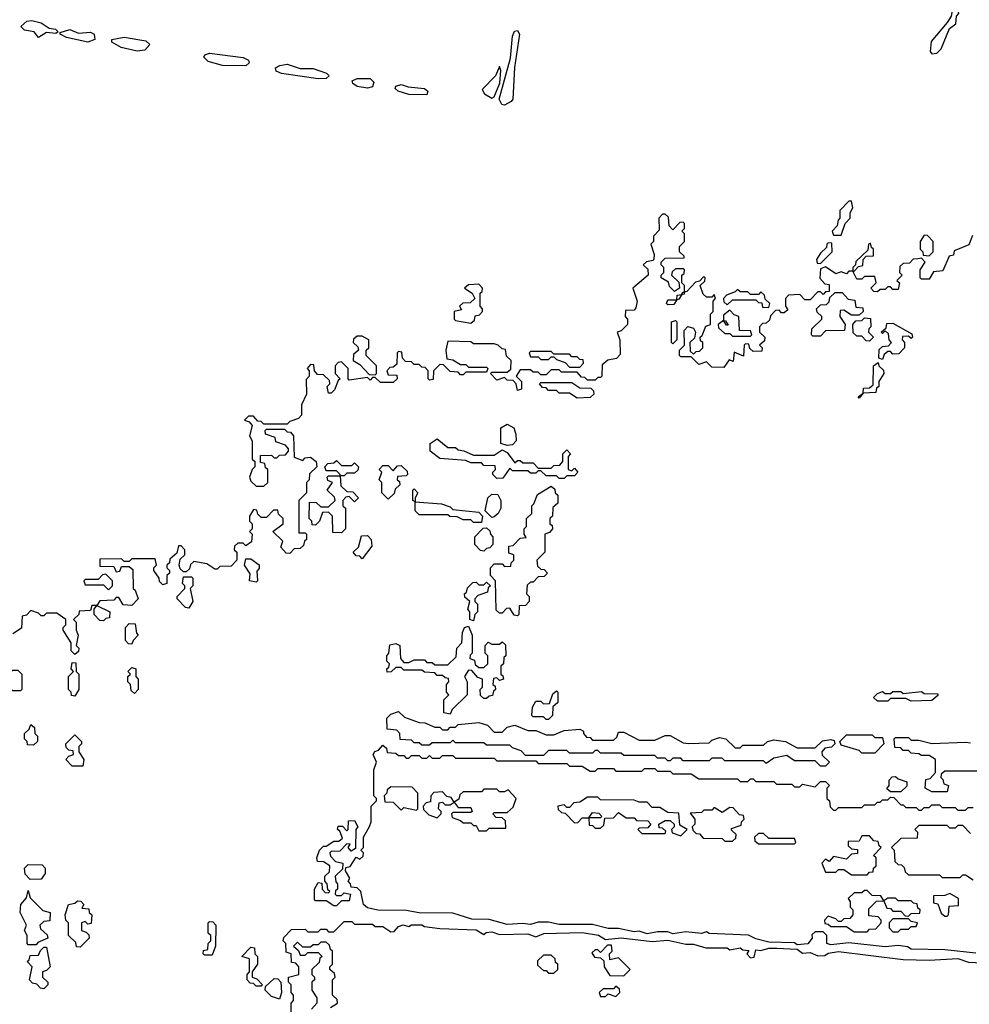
# Model space of a CAD drawing. Extents: x 2737310 to 2869991, y 870230 to 1012730.
# Tile 393 of 479: x 2751582 to 2755250, y 986700 to 990501. Entities that reach past the tile are written whole.
import ezdxf

# ---------------------------------------------------------------- set-up
doc = ezdxf.new("R2010")
doc.units = 0

msp = doc.modelspace()

# ---------------------------------------------------------------- linework, layer by layer
at = {"layer": '0CON02XD'}
for points in [[(2755105, 990370), (2755125, 990372.5), (2755140.7, 990389.3), (2755173.3, 990466.7), (2755197.5, 990485), (2755200, 990515), (2755210, 990525), (2755207, 990537), (2755183.6, 990536.4), (2755180, 990515), (2755165, 990490), (2755103, 990417), (2755098.3, 990378.3), (2755105, 990370)], [(2751655, 990432.5), (2751637.5, 990455), (2751600.6, 990460.6), (2751586.2, 990475), (2751608.8, 990495), (2751628.7, 990498.7), (2751665, 990488.6), (2751695, 990468.8), (2751720, 990465), (2751730, 990455), (2751721.7, 990448.3), (2751685, 990451.2), (2751655, 990432.5)], [(2751845, 990414), (2751761.9, 990431.9), (2751737.5, 990445), (2751738.3, 990451.7), (2751775, 990463.1), (2751809.2, 990449.2), (2751855, 990452.5), (2751868.8, 990445), (2751872.5, 990425), (2751845, 990414)], [(2753455, 990171.2), (2753444.4, 990174.4), (2753434.5, 990195), (2753477, 990353), (2753485, 990437.5), (2753492.9, 990457.1), (2753505, 990459.2), (2753512.9, 990445), (2753493.1, 990316.9), (2753486.7, 990195), (2753480, 990185), (2753455, 990171.2)], [(2752035, 990380), (2751974.3, 990394.3), (2751937.5, 990415), (2751937.5, 990425), (2751985, 990434.4), (2752069.3, 990419.3), (2752083.8, 990405), (2752065, 990384), (2752035, 990380)], [(2752455, 990322.5), (2752365, 990324), (2752309.7, 990339.7), (2752293.3, 990356.7), (2752297.5, 990365), (2752315, 990371.4), (2752445.5, 990355.5), (2752466, 990345), (2752468, 990335), (2752455, 990322.5)], [(2752735, 990273.1), (2752593.6, 990293.6), (2752572.5, 990302.5), (2752570, 990315), (2752586.7, 990325), (2752615, 990329.5), (2752665, 990312.5), (2752715, 990312.2), (2752766.7, 990295), (2752777.5, 990285), (2752765, 990274.2), (2752735, 990273.1)], [(2753405, 990198.8), (2753415, 990203.8), (2753436.8, 990256.8), (2753440, 990305), (2753435, 990320), (2753420, 990285), (2753368.3, 990231.7), (2753376.7, 990215), (2753405, 990198.8)], [(2752925, 990236.7), (2752885, 990243.1), (2752868.8, 990255), (2752866.2, 990265), (2752885, 990274.3), (2752935, 990274.4), (2752950.3, 990260.3), (2752945, 990241.9), (2752925, 990236.7)], [(2753155, 990211.2), (2753085, 990211.9), (2753043.3, 990225), (2753032, 990235), (2753034.2, 990245), (2753055, 990251.4), (2753082.2, 990242.2), (2753145, 990235.6), (2753158.8, 990225), (2753155, 990211.2)], [(2754755, 989670), (2754770, 989715), (2754790, 989735), (2754790, 989755), (2754800, 989775), (2754795, 989800), (2754785, 989800), (2754750, 989765), (2754750, 989735), (2754743, 989727), (2754740, 989705), (2754720, 989685), (2754725, 989670), (2754755, 989670)], [(2754111.7, 989451.7), (2754091.7, 989471.7), (2754088.3, 989488.3), (2754060, 989505), (2754060, 989515), (2754070, 989525), (2754070, 989545), (2754060, 989555), (2754060, 989565), (2754075, 989580), (2754148.3, 989581.7), (2754148.3, 989588.3), (2754130, 989605), (2754130, 989625), (2754150, 989645), (2754150, 989675), (2754140, 989685), (2754150, 989695), (2754150, 989715), (2754145, 989720), (2754131.7, 989718.3), (2754105, 989690), (2754090, 989705), (2754088.3, 989738.3), (2754075, 989750), (2754065, 989750), (2754050, 989735), (2754051.7, 989688.3), (2754030, 989665), (2754030, 989645), (2754020, 989635), (2754032.5, 989595), (2754031.7, 989578.3), (2754028.3, 989571.7), (2754003, 989567), (2753990, 989555), (2754008.3, 989538.3), (2754010, 989515), (2753950, 989465), (2753967.5, 989415), (2753961.7, 989388.3), (2753955, 989380), (2753921.7, 989378.3), (2753920, 989355), (2753930, 989345), (2753930, 989325), (2753905, 989300), (2753890, 989295), (2753900, 989265), (2753901.7, 989208.3), (2753887, 989193), (2753853, 989187), (2753831.7, 989168.3), (2753830, 989125), (2753825, 989120), (2753815, 989120), (2753805, 989110), (2753775, 989110), (2753765, 989120), (2753751.7, 989121.7), (2753735, 989140), (2753675, 989140), (2753665, 989150), (2753635, 989150), (2753615, 989130), (2753595, 989130), (2753585, 989140), (2753565, 989140), (2753555, 989150), (2753515, 989150), (2753500, 989125), (2753520, 989105), (2753520, 989075), (2753505, 989070), (2753500, 989095), (2753488.3, 989108.3), (2753465, 989110), (2753455, 989120), (2753425, 989110), (2753400, 989135), (2753405, 989140), (2753465, 989140), (2753478.3, 989151.7), (2753480, 989185), (2753461.7, 989201.7), (2753458.3, 989228.3), (2753445, 989230), (2753430, 989245), (2753415, 989250), (2753335, 989250), (2753325, 989257.5), (2753235, 989260), (2753227.5, 989225), (2753231.7, 989191.7), (2753255, 989187.5), (2753285, 989170), (2753305, 989170), (2753315, 989160), (2753385, 989160), (2753390, 989155), (2753385, 989140), (2753305, 989140), (2753295, 989130), (2753285, 989130), (2753275, 989140), (2753245, 989143.3), (2753218.3, 989168.3), (2753205, 989170), (2753180, 989145), (2753178.3, 989111.7), (2753165, 989110), (2753160, 989115), (2753160, 989145), (2753148.3, 989158.3), (2753135, 989160), (2753125, 989170), (2753105, 989170), (2753095, 989180), (2753071.7, 989181.7), (2753060, 989195), (2753058.3, 989218.3), (2753045, 989220), (2753040, 989215), (2753038.3, 989171.7), (2753025, 989160), (2753011.7, 989158.3), (2753000, 989145), (2753005, 989130), (2753038.3, 989128.3), (2753040, 989115), (2753025, 989100), (2752975, 989100), (2752955, 989120), (2752945, 989120), (2752935, 989110), (2752925, 989120), (2752855, 989110), (2752850, 989115), (2752850, 989155), (2752825, 989180), (2752811.7, 989178.3), (2752800, 989165), (2752800, 989135), (2752820, 989115), (2752811.7, 989108.3), (2752798.3, 989071.7), (2752785, 989060), (2752775, 989060), (2752770, 989085), (2752780, 989095), (2752778.3, 989108.3), (2752755, 989130), (2752731.7, 989131.7), (2752720, 989145), (2752718.3, 989168.3), (2752705, 989170), (2752692.5, 989155), (2752700, 989145), (2752700, 989125), (2752688.3, 989111.7), (2752690, 989055), (2752670, 989015), (2752670, 988975), (2752658.3, 988961.7), (2752625, 988950), (2752615, 988940), (2752525, 988940), (2752515, 988950), (2752501.7, 988951.7), (2752485, 988970), (2752465, 988970), (2752450, 988955), (2752468.3, 988948.3), (2752480, 988935), (2752470, 988895), (2752480, 988875), (2752480, 988805), (2752490, 988795), (2752490, 988775), (2752480, 988765), (2752470, 988735), (2752475, 988720), (2752495, 988700), (2752525, 988700), (2752540, 988715), (2752540, 988765), (2752531.7, 988771.7), (2752528.3, 988788.3), (2752511.7, 988791.7), (2752511.7, 988818.3), (2752555, 988820), (2752565, 988810), (2752575, 988810), (2752585, 988820), (2752608.3, 988821.7), (2752620, 988835), (2752620, 988845), (2752608.3, 988858.3), (2752571.7, 988871.7), (2752568.3, 988888.3), (2752531.7, 988901.7), (2752530, 988915), (2752535, 988920), (2752605, 988920), (2752615, 988910), (2752628.3, 988908.3), (2752640, 988895), (2752641.7, 988811.7), (2752675, 988800), (2752685, 988810), (2752705, 988812.5), (2752727.5, 988795), (2752730, 988775), (2752701.7, 988748.3), (2752700, 988725), (2752690, 988715), (2752690, 988675), (2752660, 988645), (2752660, 988520), (2752685, 988520), (2752690, 988515), (2752690, 988495), (2752681.7, 988488.3), (2752678.3, 988471.7), (2752665, 988460), (2752641.7, 988458.3), (2752625, 988440), (2752611.7, 988441.7), (2752590, 988465), (2752598.3, 988488.3), (2752560, 988525), (2752600, 988555), (2752600, 988575), (2752581.7, 988591.7), (2752578.3, 988608.3), (2752561.7, 988608.3), (2752535, 988580), (2752515, 988580), (2752501.7, 988591.7), (2752498.3, 988608.3), (2752485, 988610), (2752470, 988585), (2752470, 988565), (2752480, 988555), (2752480, 988535), (2752470, 988525), (2752480, 988515), (2752477.5, 988485), (2752455, 988470), (2752445, 988480), (2752425, 988480), (2752411.7, 988468.3), (2752410, 988455), (2752420, 988445), (2752420, 988415), (2752398.3, 988391.7), (2752355, 988390), (2752345, 988380), (2752335, 988380), (2752305, 988400), (2752255, 988410), (2752241.7, 988398.3), (2752238.3, 988381.7), (2752225, 988370), (2752215, 988370), (2752201.7, 988381.7), (2752197.5, 988395), (2752201.7, 988418.3), (2752220, 988435), (2752220, 988455), (2752205, 988470), (2752195, 988470), (2752188.3, 988441.7), (2752161.7, 988418.3), (2752160, 988405), (2752150, 988395), (2752150, 988385), (2752160, 988375), (2752160, 988365), (2752150, 988355), (2752150, 988325), (2752135, 988320), (2752121.7, 988331.7), (2752120, 988345), (2752100, 988375), (2752100, 988385), (2752110, 988395), (2752105, 988420), (2752015, 988420), (2752005, 988410), (2751985, 988410), (2751975, 988420), (2751891.7, 988418.3), (2751891.7, 988391.7), (2751945, 988390), (2751955, 988370), (2751968.3, 988371.7), (2751975, 988390), (2752005, 988390), (2752018.3, 988378.3), (2752020, 988305), (2752028.3, 988298.3), (2752040, 988265), (2752015, 988240), (2751981.7, 988241.7), (2751965, 988270), (2751955, 988270), (2751945, 988260), (2751891.7, 988258.3), (2751880, 988240), (2751930, 988215), (2751928.3, 988191.7), (2751915, 988190), (2751905, 988180), (2751891.7, 988181.7), (2751870, 988205), (2751870, 988225), (2751880, 988240), (2751860, 988240), (2751855, 988220), (2751811.7, 988218.3), (2751810, 988205), (2751790, 988185), (2751800, 988175), (2751800, 988145), (2751807.5, 988125), (2751800, 988085), (2751810, 988075), (2751808.3, 988061.7), (2751795, 988050), (2751780, 988065), (2751780, 988095), (2751750, 988145), (2751750, 988155), (2751760, 988165), (2751760, 988185), (2751725, 988210), (2751685, 988210), (2751675, 988200), (2751665, 988200), (2751655, 988210), (2751625, 988220), (2751608.3, 988201.7), (2751591.7, 988198.3), (2751588.3, 988151.7), (2751555, 988130)], [(2755261.7, 989668.3), (2755248.3, 989631.7), (2755191.7, 989608.3), (2755188.3, 989591.7), (2755171.7, 989588.3), (2755148.3, 989531.7), (2755111.7, 989528.3), (2755095, 989500), (2755065, 989500), (2755060, 989505), (2755060, 989535), (2755080, 989565), (2755065, 989580), (2755051.7, 989578.3), (2755033, 989577), (2755018.3, 989561.7), (2754995, 989560), (2754981.7, 989548.3), (2754980, 989525), (2754990, 989515), (2754970, 989495), (2754980, 989485), (2754975, 989460), (2754955, 989460), (2754945, 989470), (2754935, 989470), (2754925, 989460), (2754905, 989460), (2754895, 989450), (2754881.7, 989451.7), (2754870, 989465), (2754890, 989485), (2754885, 989510), (2754845, 989510), (2754835, 989500), (2754815, 989500), (2754800, 989530), (2754785, 989530), (2754775, 989520), (2754755, 989527.5), (2754735, 989520), (2754695, 989547.5), (2754675, 989540), (2754673, 989503), (2754691.7, 989481.7), (2754708.3, 989478.3), (2754708.3, 989451.7), (2754695, 989450), (2754685, 989440), (2754675, 989450), (2754665, 989450), (2754635, 989420), (2754615, 989420), (2754595, 989440), (2754551.7, 989438.3), (2754540, 989425), (2754540, 989395), (2754548.3, 989381.7), (2754535, 989370), (2754525, 989370), (2754515, 989380), (2754501.7, 989378.3), (2754481.7, 989358.3), (2754478.3, 989341.7), (2754465, 989330), (2754451.7, 989328.3), (2754440, 989315), (2754440, 989295), (2754460, 989275), (2754458.3, 989261.7), (2754440, 989245), (2754450, 989235), (2754448.3, 989221.7), (2754415, 989220), (2754401.7, 989231.7), (2754398.3, 989248.3), (2754385, 989250), (2754380, 989245), (2754378.3, 989201.7), (2754341.7, 989218.3), (2754338.3, 989181.7), (2754321.7, 989188.3), (2754301.7, 989158.3), (2754255, 989160), (2754235, 989180), (2754205, 989170), (2754175, 989200), (2754135, 989200), (2754130, 989205), (2754130, 989225), (2754150, 989245), (2754148.3, 989301.7), (2754163, 989317), (2754185, 989310), (2754192.5, 989295), (2754188.3, 989271.7), (2754170, 989255), (2754171.7, 989221.7), (2754185, 989210), (2754195, 989220), (2754208.3, 989221.7), (2754220, 989235), (2754220, 989255), (2754211.7, 989261.7), (2754210, 989275), (2754218.3, 989281.7), (2754231.7, 989318.3), (2754250, 989325), (2754250, 989365), (2754260, 989375), (2754260, 989415), (2754270, 989425), (2754265, 989440), (2754255, 989430), (2754235, 989430), (2754221.7, 989441.7), (2754210, 989475), (2754228.3, 989491.7), (2754230, 989505), (2754225, 989510), (2754208.3, 989491.7), (2754191.7, 989488.3), (2754158.3, 989451.7), (2754150, 989450), (2754148.3, 989441.7), (2754140, 989440), (2754128.3, 989421.7), (2754120, 989420), (2754108.3, 989401.7), (2754085, 989400), (2754080, 989405), (2754085, 989420), (2754120, 989420), (2754121.7, 989438.3), (2754140, 989440), (2754141.7, 989448.3), (2754150, 989450), (2754150, 989475), (2754140, 989485), (2754140, 989515), (2754148.3, 989521.7), (2754150, 989535), (2754145, 989540), (2754115, 989540), (2754101.7, 989528.3), (2754100, 989515), (2754128.3, 989488.3), (2754130, 989465), (2754111.7, 989451.7)], [(2755095, 989590), (2755110, 989605), (2755110, 989645), (2755088.3, 989668.3), (2755075, 989670), (2755060, 989645), (2755060, 989615), (2755070, 989605), (2755071.7, 989591.7), (2755095, 989590)], [(2754675, 989560), (2754720, 989605), (2754718.3, 989638.3), (2754705, 989640), (2754700, 989635), (2754698.3, 989621.7), (2754675, 989600), (2754660, 989575), (2754661.7, 989561.7), (2754675, 989560)], [(2754805, 989530), (2754821.7, 989548.3), (2754838.3, 989551.7), (2754840, 989575), (2754851.7, 989588.3), (2754880, 989590), (2754880, 989615), (2754871.7, 989621.7), (2754868.3, 989638.3), (2754860, 989635), (2754858.3, 989611.7), (2754811.7, 989568.3), (2754810, 989555), (2754800, 989545), (2754800, 989530), (2754805, 989530)], [(2753325, 989330), (2753338.3, 989341.7), (2753341.7, 989358.3), (2753358.3, 989361.7), (2753370, 989375), (2753370, 989385), (2753360, 989395), (2753360, 989445), (2753368.3, 989451.7), (2753370, 989465), (2753355, 989480), (2753315, 989477.5), (2753300, 989465), (2753330, 989445), (2753340, 989425), (2753321.7, 989408.3), (2753293, 989407), (2753280, 989395), (2753288.3, 989381.7), (2753260, 989375), (2753260, 989345), (2753265, 989340), (2753325, 989330)], [(2754475, 989390), (2754480, 989405), (2754461.7, 989421.7), (2754458.3, 989438.3), (2754445, 989450), (2754435, 989440), (2754405, 989440), (2754395, 989450), (2754365, 989450), (2754355, 989460), (2754345, 989450), (2754311.7, 989438.3), (2754300, 989425), (2754301.7, 989411.7), (2754315, 989400), (2754335, 989420), (2754425, 989420), (2754435, 989410), (2754448.3, 989408.3), (2754451.7, 989391.7), (2754475, 989390)], [(2754675, 989280), (2754645, 989280), (2754640, 989285), (2754641.7, 989308.3), (2754680, 989345), (2754680, 989355), (2754661.7, 989371.7), (2754660, 989385), (2754675, 989400), (2754698.3, 989401.7), (2754708.3, 989411.7), (2754711.7, 989428.3), (2754731.7, 989448.3), (2754758.3, 989448.3), (2754781.7, 989421.7), (2754808.3, 989418.3), (2754811.7, 989391.7), (2754838.3, 989388.3), (2754840, 989375), (2754825, 989360), (2754795, 989360), (2754765, 989380), (2754751.7, 989378.3), (2754750, 989355), (2754770, 989325), (2754768.3, 989301.7), (2754695, 989300), (2754675, 989280)], [(2754405, 989280), (2754410, 989285), (2754405, 989300), (2754361.7, 989301.7), (2754360, 989355), (2754341.7, 989361.7), (2754325, 989380), (2754300, 989360), (2754300, 989340), (2754308.3, 989338.3), (2754318.3, 989321.7), (2754311.7, 989321.7), (2754300, 989340), (2754280, 989325), (2754281.7, 989311.7), (2754305, 989290), (2754325, 989290), (2754335, 989280), (2754405, 989280)], [(2754105, 989250), (2754100, 989255), (2754100, 989335), (2754115, 989340), (2754120, 989335), (2754120, 989265), (2754105, 989250)], [(2754865, 989260), (2754851.7, 989261.7), (2754835, 989280), (2754815, 989280), (2754801.7, 989291.7), (2754800, 989325), (2754811.7, 989338.3), (2754835, 989340), (2754845, 989350), (2754868.3, 989348.3), (2754870, 989315), (2754861.7, 989308.3), (2754860, 989295), (2754880, 989275), (2754865, 989260)], [(2754915, 989190), (2754900, 989195), (2754901.7, 989228.3), (2754915, 989240), (2754938.3, 989241.7), (2754950, 989255), (2754940, 989265), (2754938.3, 989288.3), (2754925, 989300), (2754915, 989290), (2754910, 989295), (2754928.3, 989311.7), (2754931.7, 989328.3), (2754955, 989330), (2755028.3, 989288.3), (2755030, 989275), (2755025, 989270), (2755015, 989280), (2754991.7, 989278.3), (2754990, 989265), (2755000, 989255), (2755000, 989235), (2754978.3, 989211.7), (2754955, 989210), (2754945, 989220), (2754935, 989220), (2754921.7, 989208.3), (2754915, 989190)], [(2752955, 989130), (2752960, 989135), (2752960, 989165), (2752920, 989205), (2752920, 989225), (2752930, 989235), (2752930, 989265), (2752905, 989280), (2752885, 989280), (2752871.7, 989268.3), (2752870, 989255), (2752888.3, 989238.3), (2752890, 989225), (2752871.7, 989208.3), (2752870, 989185), (2752895, 989170), (2752931.7, 989131.7), (2752955, 989130)], [(2753745, 989160), (2753760, 989175), (2753758.3, 989188.3), (2753745, 989190), (2753735, 989200), (2753715, 989200), (2753705, 989210), (2753645, 989210), (2753635, 989220), (2753555, 989220), (2753550, 989215), (2753555, 989200), (2753585, 989200), (2753595, 989190), (2753625, 989190), (2753635, 989200), (2753645, 989200), (2753655, 989190), (2753688.3, 989178.3), (2753705, 989160), (2753745, 989160)], [(2754825, 989040), (2754820, 989045), (2754840, 989060), (2754841.7, 989078.3), (2754865, 989080), (2754878.3, 989091.7), (2754880, 989165), (2754898.3, 989178.3), (2754900, 989165), (2754918.3, 989148.3), (2754920, 989135), (2754900, 989105), (2754900, 989085), (2754891.7, 989078.3), (2754888.3, 989061.7), (2754840, 989060), (2754825, 989040)], [(2753735, 989040), (2753705, 989060), (2753665, 989060), (2753655, 989070), (2753625, 989070), (2753615, 989080), (2753601.7, 989081.7), (2753590, 989095), (2753595, 989100), (2753715, 989100), (2753745, 989080), (2753788.3, 989078.3), (2753798.3, 989068.3), (2753800, 989055), (2753785, 989042.5), (2753735, 989040)], [(2753465, 988857.5), (2753440, 988865), (2753440, 988925), (2753465, 988940), (2753490, 988925), (2753498.3, 988901.7), (2753500, 988875), (2753485, 988860), (2753465, 988857.5)], [(2753685, 988730), (2753665, 988730), (2753655, 988740), (2753615, 988740), (2753595, 988760), (2753585, 988760), (2753575, 988750), (2753555, 988750), (2753545, 988760), (2753485, 988760), (2753475, 988770), (2753448.3, 988731.7), (2753425, 988730), (2753410, 988745), (2753410, 988755), (2753420, 988765), (2753418.3, 988778.3), (2753375, 988780), (2753365, 988790), (2753325, 988790), (2753305, 988800), (2753205, 988807.5), (2753167.5, 988835), (2753167.5, 988865), (2753195, 988882.5), (2753235, 988850), (2753265, 988850), (2753275, 988840), (2753297, 988837), (2753335, 988820), (2753415, 988820), (2753445, 988840), (2753465, 988830), (2753495, 988790), (2753505, 988800), (2753515, 988800), (2753525, 988790), (2753565, 988790), (2753585, 988770), (2753635, 988770), (2753645, 988780), (2753668.3, 988781.7), (2753680, 988795), (2753680, 988825), (2753695, 988840), (2753710, 988825), (2753700, 988815), (2753700, 988765), (2753715, 988760), (2753725, 988770), (2753737.5, 988755), (2753725, 988740), (2753695, 988740), (2753685, 988730)], [(2752825, 988520), (2752791.7, 988521.7), (2752790, 988585), (2752775, 988600), (2752751.7, 988598.3), (2752740, 988565), (2752725, 988550), (2752711.7, 988551.7), (2752710, 988565), (2752700, 988575), (2752701.7, 988638.3), (2752727, 988637), (2752745, 988620), (2752775, 988620), (2752800, 988645), (2752798.3, 988658.3), (2752770, 988685), (2752790, 988715), (2752771.7, 988721.7), (2752770, 988735), (2752775, 988740), (2752820, 988740), (2752820, 988745), (2752805, 988760), (2752765, 988760), (2752760, 988775), (2752771.7, 988788.3), (2752795, 988790), (2752805, 988800), (2752825, 988780), (2752865, 988780), (2752875, 988790), (2752890, 988775), (2752888.3, 988761.7), (2752875, 988750), (2752845, 988750), (2752835, 988740), (2752820, 988740), (2752821.7, 988701.7), (2752845, 988680), (2752868.3, 988678.3), (2752890, 988655), (2752875, 988640), (2752855, 988660), (2752841.7, 988658.3), (2752830, 988645), (2752830, 988625), (2752840, 988615), (2752840, 988535), (2752825, 988520)], [(2753005, 988650), (2752980, 988675), (2752980, 988715), (2752970, 988725), (2752980, 988755), (2752970, 988765), (2752985, 988780), (2753005, 988780), (2753025, 988760), (2753041.7, 988778.3), (2753055, 988780), (2753078.3, 988758.3), (2753080, 988745), (2753075, 988740), (2753041.7, 988738.3), (2753040, 988725), (2753048.3, 988718.3), (2753050, 988705), (2753031.7, 988688.3), (2753028.3, 988671.7), (2753005, 988650)], [(2753365, 988560), (2753335, 988560), (2753325, 988570), (2753295, 988570), (2753271.7, 988581.7), (2753243, 988583), (2753235, 988590), (2753125, 988590), (2753110, 988605), (2753110, 988640), (2753100, 988645), (2753100, 988685), (2753105, 988690), (2753120, 988675), (2753110, 988655), (2753110, 988640), (2753211.7, 988631.7), (2753245, 988620), (2753255, 988610), (2753355, 988600), (2753370, 988585), (2753365, 988560)], [(2753405, 988580), (2753380, 988605), (2753390, 988655), (2753405, 988670), (2753428.3, 988668.3), (2753440, 988645), (2753440, 988615), (2753430, 988595), (2753415, 988582.5), (2753405, 988580)], [(2753505, 988200), (2753491.7, 988201.7), (2753475, 988230), (2753461.7, 988228.3), (2753445, 988210), (2753435, 988210), (2753421.7, 988221.7), (2753420, 988335), (2753400, 988355), (2753400, 988385), (2753415, 988400), (2753445, 988400), (2753455, 988390), (2753478.3, 988391.7), (2753480, 988405), (2753490, 988415), (2753490, 988435), (2753471.7, 988441.7), (2753471.7, 988468.3), (2753488.3, 988471.7), (2753515, 988500), (2753538.3, 988501.7), (2753530, 988515), (2753530, 988535), (2753540, 988545), (2753540, 988575), (2753560, 988595), (2753560, 988625), (2753568.3, 988631.7), (2753581.7, 988668.3), (2753635, 988700), (2753648.3, 988688.3), (2753650, 988675), (2753660, 988665), (2753660, 988635), (2753641.7, 988618.3), (2753640, 988585), (2753630, 988575), (2753630, 988555), (2753638.3, 988548.3), (2753640, 988535), (2753628.3, 988521.7), (2753610, 988515), (2753610, 988445), (2753580, 988415), (2753581.7, 988391.7), (2753595, 988380), (2753608.3, 988378.3), (2753620, 988365), (2753608.3, 988351.7), (2753585, 988350), (2753565, 988330), (2753555, 988330), (2753541.7, 988318.3), (2753540, 988285), (2753550, 988275), (2753550, 988255), (2753535, 988240), (2753511.7, 988238.3), (2753510, 988205), (2753505, 988200)], [(2753375, 988450), (2753361.7, 988451.7), (2753340, 988475), (2753340, 988505), (2753371.7, 988538.3), (2753385, 988540), (2753398.3, 988528.3), (2753400, 988515), (2753410, 988505), (2753410, 988475), (2753398.3, 988461.7), (2753385, 988460), (2753375, 988450)], [(2752905, 988420), (2752895, 988430), (2752881.7, 988431.7), (2752870, 988445), (2752890, 988465), (2752901.7, 988508.3), (2752925, 988510), (2752940, 988495), (2752941.7, 988468.3), (2752905, 988420)], [(2752495, 988330), (2752470, 988335), (2752471.7, 988361.7), (2752450, 988395), (2752455, 988420), (2752475, 988420), (2752507, 988397), (2752507, 988383), (2752498.3, 988371.7), (2752500, 988335), (2752495, 988330)], [(2751925, 988300), (2751940, 988315), (2751940, 988335), (2751915, 988360), (2751901.7, 988358.3), (2751885, 988340), (2751835, 988340), (2751830, 988335), (2751835, 988320), (2751905, 988320), (2751925, 988300)], [(2752235, 988230), (2752221.7, 988231.7), (2752190, 988265), (2752190, 988275), (2752220, 988305), (2752220, 988315), (2752210, 988325), (2752215, 988350), (2752245, 988350), (2752250, 988345), (2752250, 988315), (2752240, 988305), (2752250, 988255), (2752235, 988230)], [(2753335, 988180), (2753320, 988185), (2753320, 988215), (2753312.5, 988225), (2753320, 988255), (2753301.7, 988271.7), (2753300, 988285), (2753308.3, 988291.7), (2753311.7, 988308.3), (2753331.7, 988328.3), (2753345, 988330), (2753355, 988320), (2753375, 988320), (2753385, 988330), (2753400, 988315), (2753391.7, 988308.3), (2753388.3, 988291.7), (2753351.7, 988278.3), (2753340, 988265), (2753340, 988255), (2753350, 988245), (2753350, 988215), (2753340, 988205), (2753335, 988180)], [(2752015, 988090), (2752001.7, 988091.7), (2751990, 988105), (2751990, 988155), (2752005, 988170), (2752028.3, 988168.3), (2752032.5, 988132.5), (2752040, 988125), (2752020, 988105), (2752015, 988090)], [(2753245, 987820), (2753220, 987825), (2753220, 987875), (2753240, 987895), (2753230, 987905), (2753230, 987935), (2753240, 987945), (2753238.3, 987958.3), (2753225, 987960), (2753215, 987970), (2753195, 987970), (2753185, 987980), (2753145, 987982.5), (2753135, 987990), (2753065, 987990), (2753055, 988000), (2753035, 988000), (2753017, 987983), (2753001.7, 987981.7), (2753000, 987995), (2753008.3, 988001.7), (2753010, 988015), (2753000, 988025), (2753000, 988045), (2753007.5, 988055), (2753011.7, 988088.3), (2753035, 988092.5), (2753050, 988085), (2753052.5, 988035), (2753065, 988020), (2753085, 988020), (2753105, 988030), (2753145, 988030), (2753155, 988020), (2753175, 988020), (2753185, 988010), (2753235, 988010), (2753268.3, 988041.7), (2753270, 988075), (2753290, 988095), (2753292.5, 988135), (2753300, 988155), (2753315, 988160), (2753330, 988125), (2753330, 988055), (2753321.7, 988048.3), (2753320, 988035), (2753338.3, 988028.3), (2753341.7, 988011.7), (2753355, 988000), (2753375, 988000), (2753390, 988015), (2753390, 988045), (2753380, 988055), (2753380, 988085), (2753391.7, 988098.3), (2753405, 988090), (2753435, 988090), (2753445, 988100), (2753458.3, 988088.3), (2753460, 988045), (2753451.7, 988038.3), (2753450, 988015), (2753440, 988005), (2753440, 987975), (2753448.3, 987968.3), (2753450, 987955), (2753435, 987950), (2753425, 987960), (2753411.7, 987958.3), (2753410, 987935), (2753418.3, 987928.3), (2753420, 987915), (2753411.7, 987908.3), (2753408.3, 987891.7), (2753395, 987890), (2753385, 987880), (2753375, 987880), (2753361.7, 987891.7), (2753360, 987915), (2753370, 987925), (2753370, 987955), (2753351.7, 987961.7), (2753328.3, 987988.3), (2753315, 987990), (2753300, 987965), (2753310, 987945), (2753310, 987895), (2753251.7, 987838.3), (2753245, 987820)], [(2751585, 987910), (2751555, 987910), (2751550, 987915), (2751550, 987985), (2751555, 987990), (2751575, 987990), (2751590, 987975), (2751590, 987915), (2751585, 987910)], [(2751795, 987890), (2751781.7, 987891.7), (2751780, 987905), (2751770, 987915), (2751770, 987965), (2751790, 987985), (2751780, 987995), (2751785, 988020), (2751798.3, 988018.3), (2751800, 987985), (2751810, 987975), (2751810, 987915), (2751795, 987890)], [(2752025, 987900), (2752011.7, 987911.7), (2752010, 987935), (2752000, 987945), (2752000, 987965), (2752010, 987975), (2752000, 987985), (2752015, 988000), (2752030, 987995), (2752030, 987965), (2752040, 987955), (2752040, 987915), (2752025, 987900)], [(2753625, 987800), (2753615, 987800), (2753605, 987810), (2753565, 987810), (2753560, 987815), (2753563, 987847), (2753575, 987870), (2753595, 987870), (2753605, 987860), (2753628.3, 987861.7), (2753641.7, 987898.3), (2753655, 987910), (2753660, 987905), (2753660, 987865), (2753641.7, 987848.3), (2753640, 987815), (2753625, 987800)], [(2755025, 987870), (2755005, 987880), (2754945, 987880), (2754935, 987870), (2754895, 987870), (2754880, 987885), (2754895, 987900), (2754915, 987907.5), (2754925, 987900), (2754945, 987900), (2754955, 987907.5), (2754985, 987907.5), (2754995, 987900), (2755065, 987907.5), (2755075, 987900), (2755128.3, 987898.3), (2755128.3, 987891.7), (2755105, 987872.5), (2755025, 987870)], [(2754695, 987620), (2754675, 987620), (2754655, 987640), (2754575, 987640), (2754545, 987660), (2754495, 987650), (2754465, 987630), (2754455, 987640), (2754305, 987640), (2754295, 987650), (2754255, 987650), (2754245, 987640), (2754145, 987640), (2754135, 987650), (2754105, 987650), (2754095, 987640), (2754085, 987640), (2754075, 987650), (2754045, 987650), (2754035, 987660), (2753915, 987660), (2753905, 987670), (2753825, 987670), (2753815, 987680), (2753805, 987680), (2753795, 987670), (2753705, 987670), (2753695, 987680), (2753625, 987680), (2753605, 987660), (2753535, 987660), (2753518.3, 987678.3), (2753485, 987690), (2753475, 987700), (2753385, 987700), (2753375, 987710), (2753265, 987710), (2753255, 987720), (2753245, 987710), (2753175, 987710), (2753165, 987700), (2753135, 987700), (2753125, 987710), (2753105, 987710), (2753095, 987720), (2753051.7, 987721.7), (2753050, 987745), (2753038.3, 987758.3), (2753001.7, 987761.7), (2753000, 987805), (2753015, 987820), (2753045, 987830), (2753068.3, 987808.3), (2753125, 987787.5), (2753147, 987787), (2753185, 987770), (2753205, 987770), (2753215, 987760), (2753235, 987760), (2753245, 987770), (2753265, 987770), (2753275, 987780), (2753355, 987787.5), (2753388.3, 987778.3), (2753415, 987750), (2753445, 987750), (2753465, 987770), (2753495, 987777.5), (2753545, 987757.5), (2753575, 987757.5), (2753615, 987740), (2753645, 987740), (2753685, 987757.5), (2753745, 987762.5), (2753760, 987755), (2753760, 987745), (2753771.7, 987731.7), (2753785, 987730), (2753795, 987720), (2753875, 987720), (2753888.3, 987731.7), (2753895, 987750), (2753915, 987750), (2753975, 987720), (2754035, 987720), (2754075, 987737.5), (2754095, 987737.5), (2754145, 987710), (2754165, 987707.5), (2754245, 987710), (2754255, 987720), (2754285, 987730), (2754310, 987725), (2754345, 987690), (2754365, 987690), (2754375, 987700), (2754455, 987700), (2754470, 987715), (2754495, 987721.2), (2754540, 987715), (2754585, 987690), (2754655, 987690), (2754683, 987717), (2754715, 987722.5), (2754728.3, 987718.3), (2754730, 987705), (2754717, 987693), (2754691.7, 987688.3), (2754680, 987675), (2754681.7, 987661.7), (2754710, 987635), (2754695, 987620)], [(2751635, 987700), (2751611.7, 987701.7), (2751610, 987715), (2751600, 987725), (2751600, 987745), (2751618.3, 987761.7), (2751625, 987780), (2751638.3, 987768.3), (2751640, 987745), (2751650, 987735), (2751650, 987715), (2751635, 987700)], [(2751825, 987620), (2751785, 987620), (2751760, 987645), (2751771.7, 987658.3), (2751790, 987665), (2751788.3, 987678.3), (2751771.7, 987681.7), (2751761.7, 987691.7), (2751760, 987705), (2751795, 987740), (2751820, 987715), (2751820, 987705), (2751810, 987695), (2751810, 987675), (2751830, 987645), (2751825, 987620)], [(2754885, 987670), (2754835, 987670), (2754825, 987680), (2754755, 987700), (2754750, 987715), (2754775, 987740), (2754875, 987740), (2754885, 987730), (2754915, 987730), (2754920, 987705), (2754885, 987670)], [(2755165, 987520), (2755105, 987520), (2755080, 987535), (2755081.7, 987568.3), (2755098.3, 987571.7), (2755120, 987595), (2755120, 987645), (2755095, 987660), (2755065, 987660), (2755055, 987667.5), (2755025, 987670), (2755015, 987680), (2754995, 987680), (2754985, 987690), (2754961.7, 987691.7), (2754960, 987725), (2754965, 987730), (2755015, 987730), (2755025, 987720), (2755055, 987720), (2755105, 987707.5), (2755235, 987712.5), (2755255, 987710)], [(2755275, 986897.5), (2755155, 986910), (2755025, 986912.5), (2755011.7, 986921.7), (2754975, 986927.5), (2754925, 986922.5), (2754785, 986937.5), (2754715, 986930), (2754700, 986935), (2754700, 986965), (2754685, 986980), (2754655, 986980), (2754641.7, 986968.3), (2754642.5, 986955), (2754626.7, 986933.3), (2754585, 986930), (2754575, 986936.7), (2754475, 986940), (2754425, 986952.5), (2754397.5, 986967.5), (2754245, 986973.3), (2754235, 986980), (2754215, 986973.3), (2754155, 986980), (2754105, 986972.5), (2754085, 986980), (2754045, 986980), (2754005, 986972.5), (2753975, 986982.5), (2753955, 986980), (2753895, 986992.5), (2753855, 986992.5), (2753795, 987007.5), (2753665, 987007.5), (2753625, 987017.5), (2753585, 987017.5), (2753555, 987007.5), (2753525, 987012.5), (2753465, 987007.5), (2753395, 987027.5), (2753328.3, 987028.3), (2753255, 987052.5), (2753125, 987053.3), (2753075, 987062.5), (2752965, 987063.3), (2752925, 987072.5), (2752910, 987085), (2752900, 987135), (2752885, 987150), (2752861.7, 987151.7), (2752860, 987165), (2752850, 987175), (2752857, 987187), (2752840, 987215), (2752841.7, 987228.3), (2752858.3, 987231.7), (2752881.7, 987268.3), (2752895, 987260), (2752908.3, 987271.7), (2752910, 987285), (2752900, 987295), (2752910, 987305), (2752910, 987345), (2752933, 987387), (2752940, 987405), (2752940, 987465), (2752960, 987485), (2752960, 987495), (2752950, 987505), (2752950, 987605), (2752960, 987635), (2752947.5, 987665), (2752953.6, 987676.4), (2752968.3, 987681.7), (2752985, 987700), (2752998.3, 987688.3), (2753001.7, 987671.7), (2753035, 987670), (2753045, 987660), (2753065, 987660), (2753075, 987650), (2753085, 987650), (2753095, 987660), (2753125, 987660), (2753135, 987650), (2753155, 987650), (2753165, 987660), (2753175, 987650), (2753205, 987650), (2753215, 987660), (2753255, 987660), (2753265, 987650), (2753415, 987650), (2753425, 987640), (2753575, 987640), (2753585, 987630), (2753695, 987630), (2753705, 987620), (2753755, 987620), (2753785, 987600), (2753805, 987600), (2753815, 987610), (2753875, 987610), (2753885, 987600), (2753985, 987600), (2753995, 987610), (2754035, 987610), (2754045, 987600), (2754095, 987600), (2754105, 987590), (2754175, 987590), (2754205, 987570), (2754355, 987570), (2754365, 987560), (2754395, 987560), (2754405, 987570), (2754415, 987570), (2754425, 987560), (2754495, 987560), (2754505, 987550), (2754565, 987550), (2754575, 987540), (2754595, 987540), (2754605, 987550), (2754655, 987540), (2754675, 987560), (2754695, 987560), (2754710, 987545), (2754700, 987535), (2754700, 987495), (2754710, 987485), (2754713, 987463), (2754725, 987450), (2754735, 987450), (2754745, 987460), (2754835, 987460), (2754845, 987470), (2754885, 987470), (2754895, 987480), (2754905, 987480), (2754915, 987490), (2754935, 987490), (2754945, 987500), (2754958.3, 987498.3), (2754985, 987470), (2754995, 987470), (2755005, 987460), (2755045, 987460), (2755055, 987450), (2755065, 987450), (2755075, 987460), (2755095, 987460), (2755105, 987470), (2755135, 987470), (2755145, 987460), (2755195, 987460), (2755205, 987450), (2755235, 987450), (2755245, 987460), (2755265, 987460)], [(2754985, 987520), (2754945, 987520), (2754931.7, 987531.7), (2754940, 987545), (2754940, 987565), (2754951.7, 987578.3), (2754965, 987580), (2754975, 987570), (2755008.3, 987558.3), (2755008.3, 987541.7), (2754985, 987520)], [(2755315, 987600), (2755155, 987600), (2755141.7, 987588.3), (2755140, 987575), (2755148.3, 987568.3), (2755151.7, 987551.7), (2755170, 987545), (2755165, 987520)], [(2753115, 987450), (2753120, 987455), (2753120, 987515), (2753098.3, 987538.3), (2753015, 987540), (2753001.7, 987528.3), (2753000, 987515), (2752990, 987505), (2752991.7, 987481.7), (2753025, 987480), (2753055, 987450), (2753065, 987460), (2753115, 987450)], [(2753385, 987370), (2753395, 987380), (2753460, 987380), (2753458.3, 987408.3), (2753445, 987420), (2753421.7, 987421.7), (2753410, 987435), (2753415, 987440), (2753465, 987440), (2753488.3, 987461.7), (2753500, 987495), (2753468.3, 987528.3), (2753455, 987520), (2753435, 987520), (2753425, 987530), (2753375, 987530), (2753365, 987520), (2753295, 987520), (2753281.7, 987508.3), (2753278.3, 987491.7), (2753260, 987480), (2753275, 987460), (2753325, 987460), (2753330, 987445), (2753325, 987440), (2753255, 987440), (2753250, 987435), (2753251.7, 987421.7), (2753285, 987410), (2753295, 987400), (2753325, 987400), (2753335, 987390), (2753345, 987390), (2753355, 987370), (2753385, 987370)], [(2753195, 987420), (2753210, 987435), (2753210, 987445), (2753200, 987455), (2753201.7, 987478.3), (2753215, 987480), (2753225, 987470), (2753245, 987470), (2753260, 987480), (2753248.3, 987498.3), (2753231.7, 987501.7), (2753215, 987520), (2753181.7, 987518.3), (2753170, 987505), (2753168.3, 987481.7), (2753151.7, 987478.3), (2753140, 987465), (2753141.7, 987451.7), (2753161.7, 987431.7), (2753195, 987420)], [(2754135, 987350), (2754160, 987375), (2754131.7, 987391.7), (2754128.3, 987438.3), (2754085, 987440), (2754055, 987460), (2754025, 987460), (2754005, 987480), (2753975, 987480), (2753955, 987487.5), (2753825, 987490), (2753815, 987500), (2753775, 987500), (2753745, 987480), (2753721.7, 987478.3), (2753705, 987460), (2753695, 987460), (2753685, 987470), (2753660, 987465), (2753661.7, 987451.7), (2753675, 987440), (2753688.3, 987438.3), (2753725, 987400), (2753738.3, 987401.7), (2753755, 987420), (2753780, 987420), (2753795, 987440), (2753818.3, 987438.3), (2753830, 987425), (2753825, 987420), (2753780, 987420), (2753781.7, 987391.7), (2753795, 987390), (2753805, 987380), (2753825, 987380), (2753838.3, 987391.7), (2753841.7, 987418.3), (2753875, 987420), (2753895, 987440), (2753925, 987420), (2753955, 987420), (2753965, 987410), (2754008.3, 987408.3), (2754020, 987395), (2754008.3, 987381.7), (2753975, 987380), (2753970, 987375), (2753985, 987360), (2754075, 987360), (2754078.3, 987368.3), (2754065, 987380), (2754051.7, 987381.7), (2754050, 987395), (2754075, 987410), (2754095, 987410), (2754110, 987395), (2754110, 987385), (2754100, 987375), (2754101.7, 987361.7), (2754135, 987350)], [(2754335, 987330), (2754348.3, 987341.7), (2754350, 987355), (2754331.7, 987371.7), (2754331.7, 987378.3), (2754368.3, 987391.7), (2754370, 987405), (2754380, 987415), (2754378.3, 987428.3), (2754361.7, 987431.7), (2754338.3, 987458.3), (2754325, 987460), (2754295, 987440), (2754265, 987460), (2754255, 987450), (2754225, 987450), (2754215, 987440), (2754171.7, 987438.3), (2754190, 987415), (2754190, 987395), (2754180, 987385), (2754181.7, 987371.7), (2754195, 987360), (2754208.3, 987358.3), (2754221.7, 987341.7), (2754295, 987340), (2754305, 987330), (2754335, 987330)], [(2752805, 987080), (2752795, 987080), (2752765, 987100), (2752725, 987100), (2752720, 987105), (2752720, 987145), (2752735, 987170), (2752748.3, 987168.3), (2752750, 987145), (2752761.7, 987131.7), (2752775, 987130), (2752780, 987135), (2752771.7, 987141.7), (2752770, 987165), (2752760, 987175), (2752760, 987195), (2752778.3, 987211.7), (2752780, 987235), (2752755, 987250), (2752731.7, 987251.7), (2752730, 987265), (2752740, 987295), (2752755, 987310), (2752765, 987310), (2752795, 987330), (2752815, 987330), (2752828.3, 987341.7), (2752818.3, 987368.3), (2752810, 987375), (2752811.7, 987388.3), (2752828.3, 987388.3), (2752845, 987370), (2752850, 987375), (2752851.7, 987408.3), (2752875, 987410), (2752887.5, 987385), (2752880, 987375), (2752878.3, 987301.7), (2752861.7, 987291.7), (2752850, 987305), (2752858.3, 987318.3), (2752845, 987320), (2752818.3, 987291.7), (2752785, 987290), (2752780, 987285), (2752781.7, 987271.7), (2752801.7, 987251.7), (2752830, 987245), (2752828.3, 987221.7), (2752800, 987195), (2752803, 987173), (2752810, 987165), (2752810, 987145), (2752801.7, 987138.3), (2752800, 987125), (2752805, 987120), (2752825, 987120), (2752835, 987130), (2752860, 987125), (2752855, 987100), (2752825, 987100), (2752805, 987080)], [(2755255, 987360), (2755225, 987390), (2755205, 987390), (2755195, 987380), (2755175, 987380), (2755165, 987390), (2755055, 987390), (2755040, 987375), (2755050, 987365), (2755048.3, 987341.7), (2754985, 987340), (2754950, 987305), (2754960, 987295), (2754961.7, 987251.7), (2754975, 987240), (2754988.3, 987238.3), (2754998.3, 987228.3), (2755001.7, 987211.7), (2755015, 987200), (2755135, 987200), (2755145, 987190), (2755215, 987190), (2755225, 987200), (2755235, 987200), (2755265, 987180)], [(2754575, 987320), (2754580, 987325), (2754575, 987340), (2754475, 987340), (2754455, 987360), (2754435, 987360), (2754420, 987345), (2754421.7, 987331.7), (2754435, 987320), (2754575, 987320)], [(2754855, 987200), (2754865, 987210), (2754878.3, 987211.7), (2754880, 987225), (2754890, 987235), (2754890, 987265), (2754880, 987275), (2754910, 987305), (2754901.7, 987311.7), (2754898.3, 987328.3), (2754881.7, 987331.7), (2754865, 987350), (2754835, 987350), (2754825, 987330), (2754781.7, 987328.3), (2754781.7, 987311.7), (2754795, 987300), (2754818.3, 987298.3), (2754818.3, 987281.7), (2754795, 987280), (2754775, 987260), (2754725, 987270), (2754708.3, 987251.7), (2754695, 987260), (2754680, 987245), (2754695, 987210), (2754735, 987210), (2754745, 987220), (2754765, 987220), (2754795, 987200), (2754855, 987200)], [(2751621.7, 987181.7), (2751603, 987203), (2751600, 987225), (2751615, 987240), (2751668.3, 987238.3), (2751680, 987225), (2751680, 987205), (2751665, 987182.5), (2751621.7, 987181.7)], [(2751645, 986930), (2751615, 986930), (2751610, 986935), (2751610, 986965), (2751600, 986985), (2751607.5, 987005), (2751583.3, 987055), (2751586.7, 987085), (2751608.3, 987111.7), (2751615, 987140), (2751621.7, 987111.7), (2751671.7, 987061.7), (2751700, 987055), (2751698.3, 987021.7), (2751675, 987020), (2751660, 987005), (2751661.7, 986991.7), (2751688.3, 986968.3), (2751690, 986955), (2751651.7, 986938.3), (2751645, 986930)], [(2754855, 986980), (2754865, 986990), (2754888.3, 986991.7), (2754910, 987015), (2754910, 987025), (2754898.3, 987038.3), (2754861.7, 987041.7), (2754861.7, 987068.3), (2754891.7, 987098.3), (2754920, 987100), (2754908.3, 987118.3), (2754875, 987120), (2754855, 987140), (2754845, 987140), (2754835, 987130), (2754805, 987130), (2754781.7, 987108.3), (2754790, 987095), (2754790, 987075), (2754800, 987065), (2754800, 987045), (2754788.3, 987031.7), (2754765, 987030), (2754755, 987020), (2754745, 987020), (2754735, 987030), (2754705, 987040), (2754690, 987025), (2754691.7, 987011.7), (2754705, 987010), (2754715, 987000), (2754775, 987000), (2754805, 986980), (2754855, 986980)], [(2755015, 987040), (2755025, 987050), (2755058.3, 987051.7), (2755060, 987065), (2755051.7, 987071.7), (2755048.3, 987088.3), (2755035, 987090), (2755025, 987100), (2754975, 987100), (2754965, 987110), (2754935, 987110), (2754920, 987100), (2754931.7, 987071.7), (2754945, 987070), (2754955, 987060), (2754985, 987060), (2755001.7, 987041.7), (2755015, 987040)], [(2755165, 987040), (2755170, 987045), (2755171.7, 987078.3), (2755208.3, 987081.7), (2755208.3, 987108.3), (2755175, 987127.5), (2755155, 987120), (2755111.7, 987118.3), (2755111.7, 987091.7), (2755128.3, 987088.3), (2755141.7, 987051.7), (2755155, 987040), (2755165, 987040)], [(2751815, 986920), (2751801.7, 986921.7), (2751798.3, 986938.3), (2751770, 986965), (2751770, 987015), (2751760, 987025), (2751757.5, 987045), (2751770, 987085), (2751795, 987090), (2751805, 987100), (2751818.3, 987098.3), (2751830, 987085), (2751821.7, 987071.7), (2751848.3, 987068.3), (2751850, 987055), (2751860, 987045), (2751858.3, 987011.7), (2751845, 987010), (2751835, 987020), (2751820, 987015), (2751820, 986985), (2751838.3, 986978.3), (2751848.3, 986968.3), (2751850, 986955), (2751815, 986920)], [(2752325, 986890), (2752295, 986890), (2752290, 986895), (2752291.7, 986908.3), (2752308.3, 986911.7), (2752310, 986935), (2752320, 986945), (2752320, 986965), (2752310, 986975), (2752310, 987015), (2752315, 987020), (2752328.3, 987018.3), (2752340, 987005), (2752337.5, 986925), (2752325, 986890)], [(2752630, 986655), (2752630, 986705), (2752640, 986715), (2752640, 986735), (2752630, 986745), (2752630, 986775), (2752620, 986785), (2752620, 986805), (2752660, 986815), (2752660, 986845), (2752648.3, 986858.3), (2752631.7, 986861.7), (2752630, 986895), (2752611.7, 986901.7), (2752610, 986935), (2752600, 986945), (2752601.7, 986958.3), (2752631.7, 986988.3), (2752685, 986990), (2752695, 986980), (2752735, 986980), (2752745, 986990), (2752765, 986990), (2752775, 986980), (2752795, 986980), (2752835, 987020), (2752865, 987020), (2752875, 987010), (2752945, 987010), (2752955, 987000), (2752985, 987000), (2753015, 986980), (2753028.3, 986981.7), (2753045, 987000), (2753063.6, 987006.4), (2753085, 987000), (2753095, 987006.7), (2753135, 987006.7), (2753145, 987000), (2753205, 986992.5), (2753345, 986987.5), (2753375, 986970), (2753383, 986977), (2753405, 986980), (2753435, 986970), (2753545, 986972.5), (2753575, 986960), (2753607, 986973), (2753755, 986976.7), (2753817, 986967), (2753845, 986950), (2753905, 986956.7), (2754025, 986942.5), (2754085, 986947.5), (2754155, 986932.5), (2754185, 986932.5), (2754231.7, 986918.3), (2754315, 986917.5), (2754325, 986910), (2754365, 986917.5), (2754375, 986910), (2754398.3, 986908.3), (2754390, 986895), (2754405, 986880), (2754418.3, 986881.7), (2754425, 986910), (2754445, 986907.5), (2754475, 986916.7), (2754505, 986916.7), (2754585, 986912.5), (2754605, 986897.5), (2754635, 986900), (2754665, 986887.5), (2754691.7, 986888.3), (2754705, 986897.5), (2754745, 986903.3), (2754995, 986873.3), (2755095, 986870), (2755205, 986876.7), (2755247, 986863), (2755385, 986856.2)], [(2754975, 986980), (2754985, 986990), (2755015, 986990), (2755025, 987000), (2755045, 987000), (2755050, 987015), (2755025, 987020), (2755015, 987030), (2754955, 987030), (2754940, 987015), (2754940, 986995), (2754955, 986980), (2754975, 986980)], [(2751675, 986760), (2751661.7, 986761.7), (2751648.3, 986778.3), (2751631.7, 986781.7), (2751620, 986795), (2751630, 986845), (2751610, 986865), (2751618.3, 986871.7), (2751621.7, 986888.3), (2751655, 986890), (2751661.7, 986908.3), (2751675, 986920), (2751685, 986920), (2751700, 986845), (2751685, 986830), (2751670, 986825), (2751670, 986805), (2751690, 986785), (2751690, 986775), (2751675, 986760)], [(2752515, 986770), (2752495, 986770), (2752485, 986780), (2752471.7, 986781.7), (2752460, 986795), (2752460, 986815), (2752470, 986825), (2752470, 986875), (2752440, 986885), (2752475, 986920), (2752488.3, 986918.3), (2752490, 986895), (2752500, 986885), (2752500, 986855), (2752480, 986825), (2752480, 986805), (2752498.3, 986798.3), (2752520, 986775), (2752515, 986770)], [(2752781.7, 986688.3), (2752810, 986705), (2752808.3, 986718.3), (2752790, 986735), (2752790, 986795), (2752800, 986805), (2752798.3, 986818.3), (2752780, 986835), (2752780, 986845), (2752790, 986855), (2752790, 986905), (2752781.7, 986911.7), (2752778.3, 986928.3), (2752765, 986940), (2752745, 986940), (2752735, 986930), (2752715, 986930), (2752705, 986920), (2752675, 986920), (2752655, 986940), (2752640, 986925), (2752658.3, 986908.3), (2752665, 986890), (2752685, 986890), (2752695, 986900), (2752735, 986900), (2752750, 986885), (2752741.7, 986878.3), (2752738.3, 986861.7), (2752710, 986835), (2752710, 986815), (2752720, 986805), (2752720, 986795), (2752710, 986785), (2752710, 986755), (2752730, 986725), (2752730, 986705), (2752708.3, 986681.7)], [(2753915, 986810), (2753940, 986835), (2753895, 986880), (2753861.7, 986871.7), (2753860, 986895), (2753870, 986905), (2753868.3, 986928.3), (2753851.7, 986928.3), (2753825, 986900), (2753815, 986910), (2753805, 986910), (2753791.7, 986898.3), (2753801.7, 986881.7), (2753825, 986880), (2753838.3, 986868.3), (2753840, 986845), (2753861.7, 986811.7), (2753915, 986810)], [(2753645, 986820), (2753660, 986835), (2753660, 986855), (2753651.7, 986861.7), (2753650, 986875), (2753635, 986890), (2753605, 986890), (2753581.7, 986868.3), (2753581.7, 986851.7), (2753605, 986830), (2753615, 986830), (2753625, 986820), (2753645, 986820)], [(2752585, 986720), (2752555, 986730), (2752530, 986755), (2752531.7, 986768.3), (2752565, 986800), (2752578.3, 986798.3), (2752590, 986785), (2752592.5, 986745), (2752585, 986720)], [(2753885, 986730), (2753900, 986745), (2753898.3, 986758.3), (2753885, 986770), (2753875, 986760), (2753835, 986760), (2753820, 986745), (2753825, 986730), (2753845, 986730), (2753855, 986740), (2753885, 986730)]]:
    msp.add_lwpolyline(points, dxfattribs=at)

doc.saveas('drawing.dxf')
